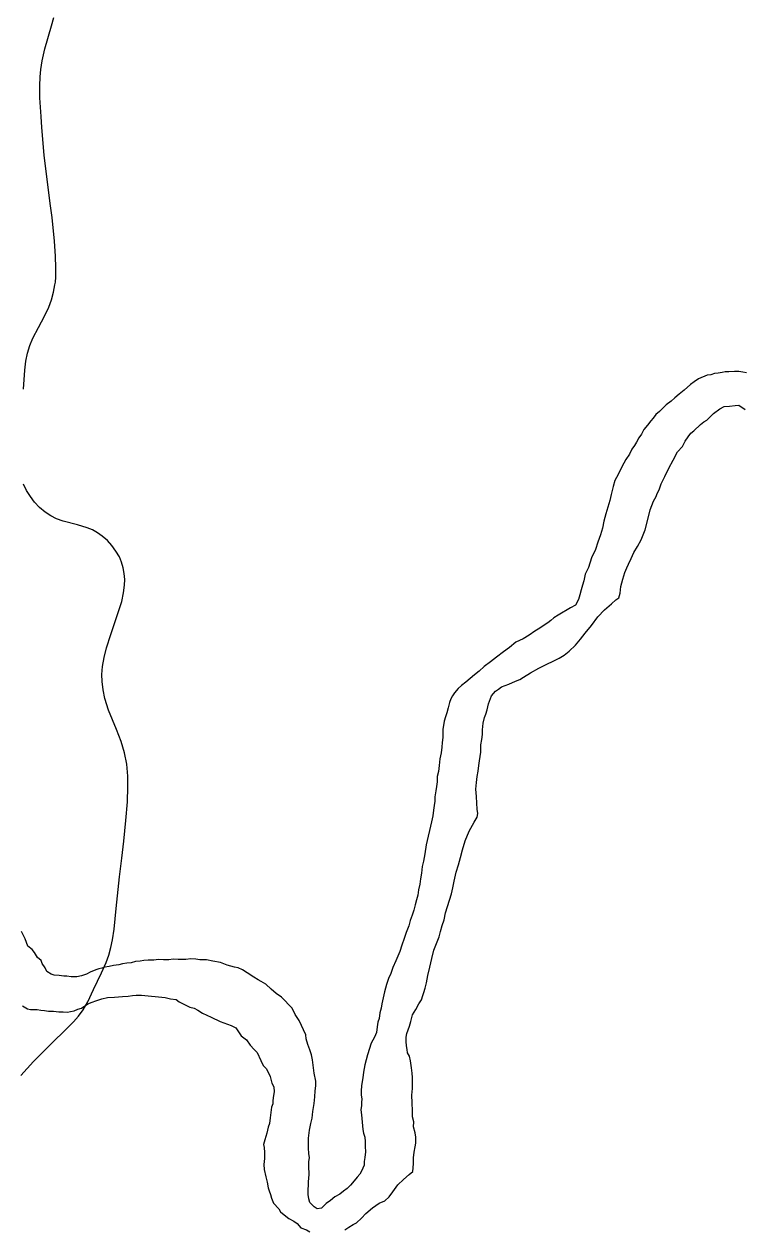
# Model space of a CAD drawing. Extents: x -17 to 88, y -5 to 22.
# Drawn here: x -14.955 to -14.505, y 18.689 to 19.442 of the extents above; entities that cross this region are included whole.
import ezdxf

# ---------------------------------------------------------------- set-up
doc = ezdxf.new("R2010")
doc.units = 0
doc.layers.add('GM_X_Major_River', color=7, linetype='Continuous')
doc.layers.add('GM_X_Township_Road', color=7, linetype='Continuous')

msp = doc.modelspace()

# ---------------------------------------------------------------- linework, layer by layer
at = {"layer": 'GM_X_Major_River'}
for points in [[(-14.52604, 19.22293), (-14.52833, 19.2226), (-14.5337, 19.22042), (-14.53639, 19.21857), (-14.53871, 19.21671), (-14.54257, 19.21337), (-14.54566, 19.21077), (-14.54836, 19.20854), (-14.55069, 19.2063), (-14.55377, 19.20408), (-14.55609, 19.20185), (-14.55803, 19.19998), (-14.56034, 19.19813), (-14.56191, 19.19588), (-14.56346, 19.19401), (-14.56541, 19.19139), (-14.56774, 19.18877), (-14.56932, 19.18576), (-14.57088, 19.18351), (-14.57245, 19.18088), (-14.57363, 19.17863), (-14.57519, 19.17638), (-14.57677, 19.17337), (-14.57912, 19.17), (-14.58148, 19.16548), (-14.58385, 19.16059), (-14.58583, 19.15683), (-14.58704, 19.15306), (-14.58827, 19.14814), (-14.5891, 19.14436), (-14.59032, 19.14021), (-14.59154, 19.13605), (-14.59276, 19.13152), (-14.59361, 19.12698), (-14.59482, 19.12282), (-14.59643, 19.11829), (-14.59803, 19.11377), (-14.60041, 19.1085), (-14.60243, 19.10246), (-14.60441, 19.09832), (-14.60524, 19.09415), (-14.60605, 19.09151), (-14.60687, 19.08849), (-14.60769, 19.08546), (-14.6085, 19.08244), (-14.61047, 19.07906), (-14.61354, 19.07722), (-14.62123, 19.07281), (-14.62393, 19.07096), (-14.62585, 19.06948), (-14.62778, 19.06799), (-14.63009, 19.06652), (-14.63279, 19.06467), (-14.63586, 19.06283), (-14.63933, 19.06023), (-14.64318, 19.05803), (-14.64778, 19.05583), (-14.65164, 19.05249), (-14.65549, 19.0499), (-14.65974, 19.04656), (-14.66359, 19.0436), (-14.66745, 19.04063), (-14.67055, 19.03765), (-14.67363, 19.03543), (-14.67633, 19.0332), (-14.67904, 19.03097), (-14.68174, 19.02874), (-14.68368, 19.02688), (-14.68601, 19.02427), (-14.68718, 19.02239), (-14.68836, 19.02051), (-14.68916, 19.01825), (-14.68998, 19.01485), (-14.6908, 19.01182), (-14.69161, 19.00918), (-14.69242, 19.00654), (-14.69285, 19.00389), (-14.69327, 19.00162), (-14.69331, 18.99934), (-14.69337, 18.9963), (-14.69381, 18.99327), (-14.69386, 18.99024), (-14.69431, 18.98683), (-14.69514, 18.98304), (-14.6956, 18.97888), (-14.69605, 18.97509), (-14.69686, 18.97206), (-14.69693, 18.96865), (-14.69736, 18.96562), (-14.69779, 18.96297), (-14.69824, 18.95918), (-14.69829, 18.95652), (-14.69872, 18.95387), (-14.69916, 18.95084), (-14.6996, 18.94743), (-14.70044, 18.94365), (-14.70374, 18.92928), (-14.70461, 18.9236), (-14.70546, 18.91906), (-14.70628, 18.91566), (-14.70674, 18.91149)], [(-14.50359, 19.22403), (-14.50586, 19.22446), (-14.50852, 19.22489), (-14.51118, 19.22493), (-14.51461, 19.22462), (-14.51689, 19.22466), (-14.51879, 19.22432), (-14.52146, 19.22399), (-14.52375, 19.22365), (-14.52604, 19.22293)], [(-14.60744, 19.05774), (-14.60433, 19.06148), (-14.60044, 19.06635), (-14.59654, 19.07159), (-14.59228, 19.07607), (-14.58802, 19.07978), (-14.58531, 19.08239), (-14.58339, 19.0835), (-14.58258, 19.08652), (-14.58212, 19.09069), (-14.58089, 19.09522), (-14.57968, 19.09937), (-14.57848, 19.10239), (-14.57729, 19.10465), (-14.57571, 19.10803), (-14.57412, 19.1118), (-14.57177, 19.11556), (-14.56941, 19.11969), (-14.56701, 19.1261), (-14.56537, 19.13253), (-14.56373, 19.13857), (-14.56174, 19.14385), (-14.56016, 19.14686), (-14.55936, 19.14874), (-14.55818, 19.151), (-14.55697, 19.15478), (-14.55461, 19.15929), (-14.55223, 19.16456), (-14.54947, 19.16945), (-14.54671, 19.17471), (-14.54361, 19.17807), (-14.54203, 19.18146), (-14.54008, 19.18408), (-14.53851, 19.18633), (-14.53658, 19.18781), (-14.53233, 19.19191), (-14.5304, 19.19339), (-14.52848, 19.1945), (-14.52422, 19.1986), (-14.52036, 19.20156), (-14.51767, 19.20303), (-14.51424, 19.20335), (-14.51082, 19.20366), (-14.50853, 19.204), (-14.5044, 19.20126)], [(-14.72139, 18.71696), (-14.71791, 18.72031), (-14.71443, 18.72328), (-14.71211, 18.72514), (-14.71164, 18.73007), (-14.71157, 18.73386), (-14.71113, 18.73727), (-14.71068, 18.74068), (-14.71026, 18.74295), (-14.71023, 18.74485), (-14.71019, 18.74675), (-14.71052, 18.74941), (-14.71159, 18.75323), (-14.71153, 18.75627), (-14.71224, 18.75932), (-14.71217, 18.76311), (-14.71245, 18.76805), (-14.71274, 18.773), (-14.71229, 18.77717), (-14.71221, 18.78096), (-14.71216, 18.784), (-14.71249, 18.78666), (-14.7128, 18.79008), (-14.71348, 18.79428), (-14.71419, 18.79733), (-14.71529, 18.79925), (-14.71563, 18.80153), (-14.71597, 18.80382), (-14.7163, 18.80648), (-14.71625, 18.80914), (-14.71583, 18.81141), (-14.71502, 18.81367), (-14.71422, 18.81593), (-14.7134, 18.81896), (-14.71219, 18.82311), (-14.71022, 18.82649), (-14.70826, 18.82987), (-14.70669, 18.8325), (-14.70588, 18.83515), (-14.70508, 18.83703), (-14.70428, 18.83967), (-14.70345, 18.84307), (-14.70261, 18.84762), (-14.70137, 18.85291), (-14.70013, 18.8582), (-14.69889, 18.8635), (-14.69689, 18.86878), (-14.69569, 18.87179), (-14.69487, 18.87519), (-14.69366, 18.87897), (-14.69245, 18.88236), (-14.69161, 18.8869), (-14.68797, 18.89861), (-14.68714, 18.90239), (-14.6863, 18.90655), (-14.68505, 18.91222), (-14.68345, 18.91675), (-14.68222, 18.92129), (-14.68099, 18.9262), (-14.67936, 18.93187), (-14.67697, 18.9379), (-14.67383, 18.94353), (-14.67187, 18.94654), (-14.67144, 18.94881), (-14.67177, 18.95147), (-14.67208, 18.95527), (-14.67239, 18.95946), (-14.67268, 18.96402), (-14.67222, 18.96819), (-14.67177, 18.97198), (-14.67133, 18.97539), (-14.67089, 18.9788), (-14.67045, 18.98182), (-14.67002, 18.98448), (-14.66959, 18.98713), (-14.66951, 18.99168), (-14.66906, 18.99509), (-14.66862, 18.99812), (-14.66857, 19.00116), (-14.66811, 19.00532), (-14.66729, 19.00873), (-14.66648, 19.01099), (-14.66567, 19.01364), (-14.66484, 19.01742), (-14.66285, 19.02232), (-14.66051, 19.02531), (-14.65859, 19.02642), (-14.65666, 19.0279), (-14.65207, 19.02971), (-14.64785, 19.03153), (-14.64517, 19.03262), (-14.64286, 19.0341), (-14.63863, 19.03667), (-14.63326, 19.03961), (-14.62826, 19.04218), (-14.62443, 19.04401), (-14.62059, 19.04583), (-14.61752, 19.04767), (-14.61443, 19.05028), (-14.61055, 19.054), (-14.60744, 19.05774)], [(-14.70674, 18.91149), (-14.70718, 18.90808), (-14.70762, 18.90467), (-14.70845, 18.90127), (-14.70889, 18.89786), (-14.70971, 18.89484), (-14.71053, 18.89181), (-14.71135, 18.88841), (-14.71255, 18.88539), (-14.71375, 18.882), (-14.71458, 18.8786), (-14.71617, 18.87445), (-14.71738, 18.87067), (-14.71898, 18.86653), (-14.72019, 18.86275), (-14.72139, 18.85974), (-14.72259, 18.85672), (-14.72456, 18.85258), (-14.72578, 18.84881), (-14.72735, 18.8458), (-14.72856, 18.84202), (-14.72979, 18.83749), (-14.73062, 18.83371), (-14.73145, 18.82993), (-14.73188, 18.82728), (-14.7327, 18.82425), (-14.73314, 18.82084), (-14.73394, 18.81858), (-14.73438, 18.81555), (-14.73482, 18.81214), (-14.73602, 18.80913), (-14.73799, 18.80536), (-14.7404, 18.79819), (-14.74205, 18.79177), (-14.74289, 18.78723), (-14.74334, 18.78382), (-14.74419, 18.7789), (-14.74425, 18.77548), (-14.7443, 18.77282), (-14.74396, 18.77054), (-14.74401, 18.76826), (-14.74404, 18.76636), (-14.74447, 18.76371), (-14.74415, 18.76067), (-14.74318, 18.75154), (-14.74284, 18.74925), (-14.74213, 18.74658), (-14.7418, 18.74392), (-14.74186, 18.74088), (-14.74154, 18.73746), (-14.74198, 18.73405), (-14.74241, 18.7314), (-14.74245, 18.72912), (-14.74325, 18.72724), (-14.74404, 18.72535), (-14.74522, 18.72347), (-14.74678, 18.7216), (-14.74872, 18.71936), (-14.75105, 18.71675), (-14.75299, 18.71451), (-14.7553, 18.71303), (-14.75761, 18.71117), (-14.76069, 18.70933), (-14.7634, 18.7071), (-14.76609, 18.70526), (-14.76919, 18.70228), (-14.77186, 18.70195), (-14.77373, 18.70312), (-14.77634, 18.70583), (-14.77706, 18.70812), (-14.77739, 18.71078), (-14.77733, 18.7142), (-14.77729, 18.71648), (-14.77724, 18.71875), (-14.77678, 18.7233), (-14.77706, 18.72862), (-14.77701, 18.73128), (-14.77658, 18.73393), (-14.77692, 18.73622), (-14.77723, 18.74002), (-14.77717, 18.74306), (-14.77711, 18.74609), (-14.77664, 18.75102), (-14.7758, 18.75518), (-14.77498, 18.75858), (-14.77452, 18.76275), (-14.77367, 18.76767), (-14.77321, 18.77184), (-14.77314, 18.77564), (-14.7727, 18.77867), (-14.77265, 18.78171), (-14.7737, 18.78666), (-14.77436, 18.79161), (-14.77468, 18.79503), (-14.77538, 18.79809), (-14.77647, 18.80114), (-14.77754, 18.80458), (-14.77862, 18.80802), (-14.77895, 18.81068), (-14.78041, 18.81375), (-14.78151, 18.81643)], [(-14.78151, 18.81643), (-14.78297, 18.81949), (-14.78556, 18.82334), (-14.78739, 18.82717), (-14.78962, 18.82949), (-14.79186, 18.83181), (-14.7941, 18.83413), (-14.79748, 18.83647), (-14.80047, 18.83918), (-14.80383, 18.84228), (-14.80684, 18.84386), (-14.80872, 18.84503), (-14.81136, 18.8466), (-14.81549, 18.84934), (-14.81849, 18.85129), (-14.82113, 18.85248), (-14.8234, 18.8529), (-14.82794, 18.85413), (-14.8321, 18.85572), (-14.83702, 18.85657), (-14.84081, 18.8574), (-14.84271, 18.85744), (-14.84499, 18.85748), (-14.84764, 18.85791), (-14.85068, 18.85797), (-14.85373, 18.85764), (-14.85601, 18.85768), (-14.85867, 18.85774), (-14.86171, 18.85779), (-14.86438, 18.85746), (-14.8678, 18.85753), (-14.87084, 18.85758), (-14.87389, 18.85726), (-14.87731, 18.85732), (-14.87997, 18.85699), (-14.88226, 18.85665), (-14.88531, 18.85633), (-14.88798, 18.85562), (-14.89065, 18.85529), (-14.89332, 18.85496), (-14.89561, 18.85425), (-14.89904, 18.85393), (-14.90172, 18.85322), (-14.90438, 18.85289), (-14.9063, 18.85216), (-14.9082, 18.85182), (-14.91012, 18.8511), (-14.91357, 18.84964), (-14.91587, 18.84855), (-14.91893, 18.84746), (-14.92199, 18.84676), (-14.92541, 18.84682), (-14.92806, 18.84725), (-14.92996, 18.84729), (-14.93299, 18.84773), (-14.93603, 18.84778), (-14.93792, 18.84858), (-14.94055, 18.85014), (-14.94165, 18.85244), (-14.9435, 18.85514), (-14.94422, 18.85705), (-14.94647, 18.85899), (-14.94831, 18.86206), (-14.9498, 18.86399), (-14.95242, 18.86593), (-14.95424, 18.87053), (-14.95643, 18.87512)], [(-14.95578, 18.82878), (-14.95277, 18.82683), (-14.95088, 18.82641), (-14.94898, 18.82638)], [(-14.94898, 18.82638), (-14.9467, 18.82634), (-14.94443, 18.82591), (-14.94214, 18.82587), (-14.93949, 18.82544), (-14.93645, 18.82539), (-14.93304, 18.82494), (-14.93038, 18.82489), (-14.92772, 18.82484), (-14.92581, 18.82519), (-14.92352, 18.82552), (-14.92122, 18.82662), (-14.91893, 18.82734), (-14.91508, 18.82992), (-14.9124, 18.83101), (-14.9101, 18.83173), (-14.90627, 18.83318), (-14.90284, 18.83387), (-14.89827, 18.83417), (-14.89332, 18.83446), (-14.88989, 18.83477), (-14.88723, 18.8351), (-14.88494, 18.83544), (-14.88152, 18.83537), (-14.86672, 18.83396), (-14.86331, 18.83314), (-14.8599, 18.83269), (-14.85803, 18.83114), (-14.85463, 18.82956), (-14.85124, 18.82798), (-14.8486, 18.82717), (-14.84634, 18.82599), (-14.84333, 18.82403), (-14.83805, 18.82165), (-14.8324, 18.81889), (-14.82787, 18.81729), (-14.82561, 18.81649), (-14.82259, 18.81491), (-14.81926, 18.80991), (-14.81589, 18.80757), (-14.81367, 18.80411), (-14.81106, 18.80141), (-14.80919, 18.79947), (-14.80701, 18.7945), (-14.80554, 18.79143), (-14.80368, 18.7895), (-14.80221, 18.78681), (-14.80111, 18.78451), (-14.80005, 18.78032), (-14.79895, 18.77802), (-14.79863, 18.77497), (-14.79905, 18.7727), (-14.79948, 18.76967), (-14.79953, 18.7674), (-14.80032, 18.76551), (-14.80077, 18.7621), (-14.80121, 18.75869), (-14.80165, 18.75528), (-14.80246, 18.75302), (-14.80329, 18.74924), (-14.80451, 18.74508), (-14.80532, 18.74206), (-14.80498, 18.74016), (-14.80465, 18.73711), (-14.80473, 18.73332), (-14.80518, 18.72953), (-14.80485, 18.72648), (-14.8038, 18.72191), (-14.8031, 18.71848), (-14.8024, 18.71505), (-14.80168, 18.71313), (-14.80096, 18.71084), (-14.80024, 18.70855), (-14.79916, 18.70549), (-14.7958, 18.70201), (-14.7947, 18.70009), (-14.79246, 18.69815), (-14.78946, 18.69582), (-14.78645, 18.69424), (-14.78419, 18.69268), (-14.78196, 18.68998), (-14.77856, 18.68878), (-14.7763, 18.6876)], [(-14.75461, 18.68871), (-14.75192, 18.69056), (-14.74923, 18.69203), (-14.74731, 18.69313), (-14.74421, 18.69611), (-14.74149, 18.6991), (-14.73725, 18.70244), (-14.73301, 18.7054), (-14.72956, 18.70685), (-14.72685, 18.70946), (-14.72452, 18.71246), (-14.72139, 18.71696)]]:
    msp.add_lwpolyline(points, dxfattribs=at)
at = {"layer": 'GM_X_Township_Road'}
for points in [[(-14.95522, 19.21396), (-14.95446, 19.22579), (-14.95377, 19.2314), (-14.95277, 19.23635), (-14.95127, 19.24118), (-14.94929, 19.24582), (-14.94578, 19.25246), (-14.94199, 19.25955), (-14.93948, 19.26516), (-14.93779, 19.26978), (-14.93644, 19.27447), (-14.93553, 19.27909), (-14.93531, 19.28075), (-14.93526, 19.28123), (-14.93511, 19.28351), (-14.93503, 19.2896), (-14.93524, 19.29702), (-14.93586, 19.30628), (-14.9374, 19.32108), (-14.93832, 19.32848), (-14.94082, 19.34822), (-14.94225, 19.35996), (-14.94369, 19.37732), (-14.94419, 19.38413), (-14.94491, 19.39595), (-14.94496, 19.40345), (-14.94471, 19.40908), (-14.94433, 19.41346), (-14.94352, 19.41905), (-14.94184, 19.42638), (-14.93779, 19.44075), (-14.93634, 19.44614)], [(-14.95682, 18.78515), (-14.94886, 18.79391), (-14.94453, 18.79839), (-14.93662, 18.80622), (-14.92955, 18.81304), (-14.92395, 18.81862), (-14.9208, 18.82224), (-14.91801, 18.82611), (-14.91506, 18.83128), (-14.91146, 18.83887), (-14.90652, 18.84923), (-14.90359, 18.85586), (-14.90193, 18.86041), (-14.90057, 18.86508), (-14.89953, 18.86985), (-14.89855, 18.87654), (-14.89725, 18.88949), (-14.89518, 18.90926), (-14.89381, 18.92101), (-14.89263, 18.93151), (-14.89125, 18.94447), (-14.89034, 18.9562), (-14.89004, 18.96547), (-14.89012, 18.97225), (-14.89075, 18.9796), (-14.89213, 18.98681), (-14.89422, 18.99388), (-14.89707, 19.00138), (-14.90214, 19.01342), (-14.90441, 19.02061), (-14.90553, 19.02619), (-14.90608, 19.03122), (-14.90619, 19.03565), (-14.90584, 19.0407), (-14.90488, 19.04629), (-14.90334, 19.05238), (-14.9007, 19.06071), (-14.89646, 19.07306), (-14.89385, 19.08128), (-14.89265, 19.08663), (-14.89207, 19.09147), (-14.89198, 19.0951), (-14.89225, 19.09872), (-14.89291, 19.10229), (-14.89395, 19.10575), (-14.89535, 19.10909), (-14.89744, 19.11277), (-14.89995, 19.11619), (-14.90281, 19.11932), (-14.906, 19.12213), (-14.90896, 19.12421), (-14.91214, 19.12594), (-14.9155, 19.1273), (-14.92138, 19.12907), (-14.93043, 19.13145), (-14.9346, 19.133), (-14.93803, 19.1347), (-14.94177, 19.13711), (-14.94518, 19.13998), (-14.94824, 19.14322), (-14.95093, 19.14676), (-14.95326, 19.15055), (-14.95521, 19.15454)]]:
    msp.add_lwpolyline(points, dxfattribs=at)

doc.saveas('drawing.dxf')
